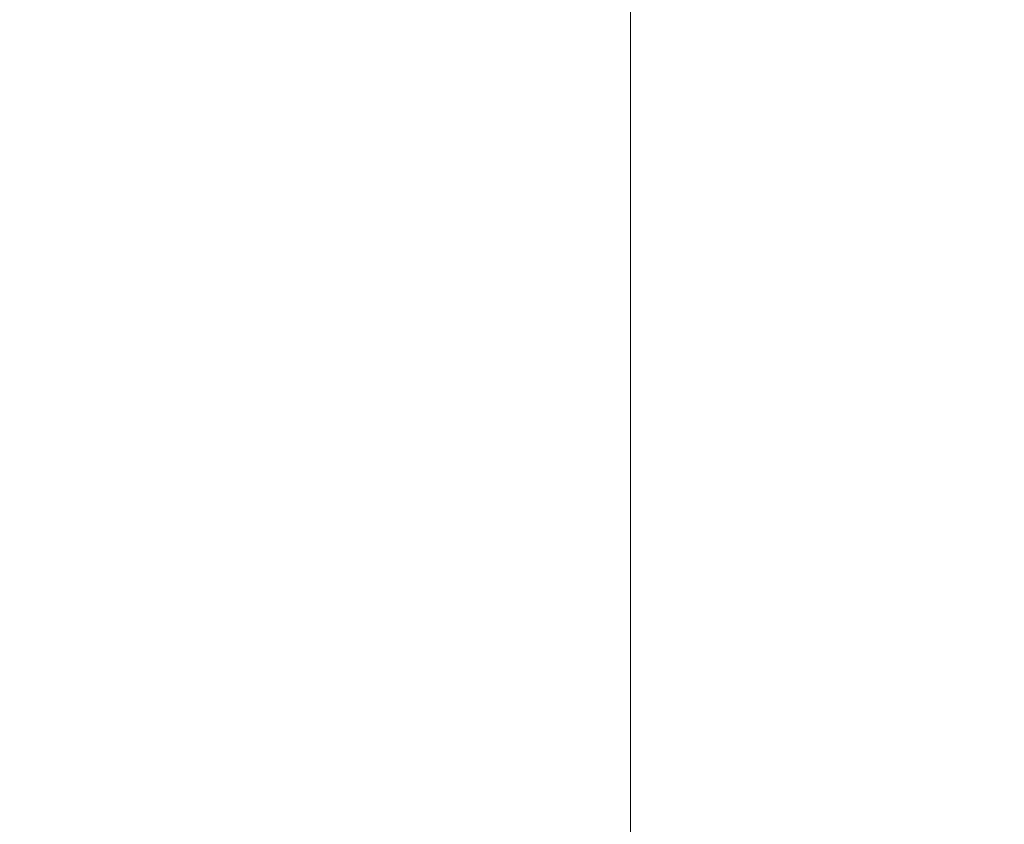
# Model space of a CAD drawing. Header units: millimetres. Extents: x -1000 to -340, y -753 to -30.
# Tile 235 of 370: x -614.23 to -613.868, y -643.137 to -642.841. Entities that reach past the tile are written whole.
import ezdxf

# ---------------------------------------------------------------- set-up
doc = ezdxf.new("R2010")
doc.units = ezdxf.units.MM
doc.layers.add('Q-SPCQ', color=91, linetype='Continuous')

# ---------------------------------------------------------------- blocks, each defined once
blk = doc.blocks.new('FamilyGeomCombination_36087-View 1')
at = {"layer": 'Q-SPCQ', "lineweight": 9}
mesh = blk.add_polyface(dxfattribs=at)
corners = [(-1000.00001, -692.83453, 1216.81323), (-340, -692.83453, 1216.81323), (-340, -642.83453, 1216.81323), (-1000.00001, -642.83453, 1216.81323)]
mesh.append_faces([[corners[k] for k in face] for face in [(3, 0, 1, 2)]])
mesh = blk.add_polyface(dxfattribs=at)
corners = [(-340, -692.83453, -624.18675), (-1000.00001, -692.83453, -624.18675), (-1000.00001, -642.83453, -624.18675), (-340, -642.83453, -624.18675)]
mesh.append_faces([[corners[k] for k in face] for face in [(3, 0, 1, 2)]])
mesh = blk.add_polyface(dxfattribs=at)
corners = [(-390, -642.83453, 1141.81323), (-390, -692.83453, 1141.81323), (-909.99998, -692.83453, 1141.81323), (-909.99998, -642.83453, 1141.81323)]
mesh.append_faces([[corners[k] for k in face] for face in [(0, 1, 2, 3)]])
mesh = blk.add_polyface(dxfattribs=at)
corners = [(-909.99998, -642.83453, -524.18675), (-909.99998, -692.83453, -524.18675), (-390, -692.83453, -524.18675), (-390, -642.83453, -524.18675)]
mesh.append_faces([[corners[k] for k in face] for face in [(1, 2, 3, 0)]])

msp = doc.modelspace()

# ---------------------------------------------------------------- block references
at = {"layer": 'Q-SPCQ', "lineweight": 9}
msp.add_blockref('FamilyGeomCombination_36087-View 1', (0, 0), dxfattribs=at)

# ---------------------------------------------------------------- meshes
at = {"layer": 'Q-SPCQ', "lineweight": 9, "transparency": 33554568}
mesh = msp.add_polyface(dxfattribs=at)
corners = [(-909.99998, -692.83453, 1141.81323), (-390, -692.83453, 1141.81323), (-390, -642.83453, 1141.81323), (-909.99998, -642.83453, 1141.81323)]
mesh.append_faces([[corners[k] for k in face] for face in [(0, 1, 2, 3)]])
mesh = msp.add_polyface(dxfattribs=at)
corners = [(-390, -692.83453, -524.18675), (-909.99998, -692.83453, -524.18675), (-909.99998, -642.83453, -524.18675), (-390, -642.83453, -524.18675)]
mesh.append_faces([[corners[k] for k in face] for face in [(0, 1, 2, 3)]])
at = {"layer": 'Q-SPCQ', "lineweight": 9}
mesh = msp.add_polyface(dxfattribs=at)
corners = [(-659.00527, -644.12813, 500.43715), (-614.00525, -644.12813, 500.43715), (-614.00525, -642.83453, 500.43715), (-659.00527, -642.83453, 500.43715)]
mesh.append_faces([[corners[k] for k in face] for face in [(0, 1, 2, 3)]])
mesh = msp.add_polyface(dxfattribs=at)
corners = [(-614.00525, -644.12813, 465.43714), (-659.00527, -644.12813, 465.43714), (-659.00527, -642.83453, 465.43714), (-614.00525, -642.83453, 465.43714)]
mesh.append_faces([[corners[k] for k in face] for face in [(0, 1, 2, 3)]])
mesh = msp.add_polyface(dxfattribs=at)
corners = [(-614.00525, -644.12813, 500.43715), (-614.00525, -644.12813, 465.43714), (-614.00525, -642.83453, 465.43714), (-614.00525, -642.83453, 500.43715)]
mesh.append_faces([[corners[k] for k in face] for face in [(0, 1, 2, 3)]])

doc.saveas('drawing.dxf')
